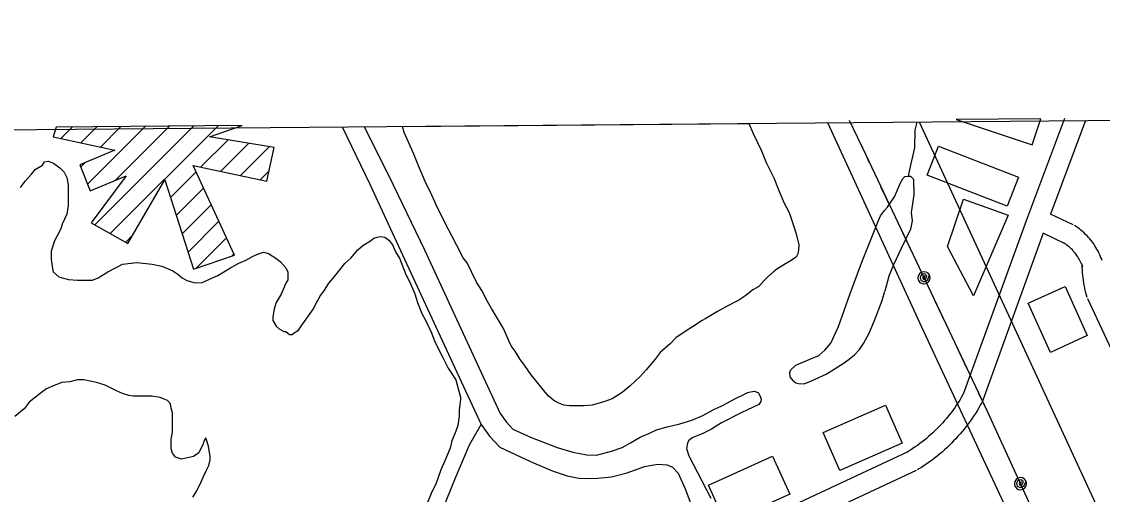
# Model space of a CAD drawing. Extents: x 3567028 to 3605064, y 510945 to 536587.
# Drawn here: x 3583944 to 3585532, y 534104 to 534798 of the extents above; entities that cross this region are included whole.
import ezdxf

# ---------------------------------------------------------------- set-up
doc = ezdxf.new("R2010")
doc.units = 0
for name, color, linetype in [('V-BLDG-OTLN', 7, 'Continuous'), ('V-GRID-FRAM', 7, 'Continuous'), ('V-ROAD-CNTR', 7, 'Continuous'), ('V-SITE-VEGE', 7, 'Continuous'), ('V-TOPO-SHOR', 7, 'Continuous'), ('V-UTIL-LINE', 7, 'Continuous')]:
    doc.layers.add(name, color=color, linetype=linetype)

msp = doc.modelspace()

# ---------------------------------------------------------------- linework, layer by layer
at = {"layer": 'V-BLDG-OTLN'}
for p, q in [((3585441.5, 534655.7), (3585316.9, 534654.7)), ((3584268, 534645.8), (3583994.6, 534643.5)), ((3584001.5, 534626.8), (3584018.4, 534643.7)), ((3584030.5, 534620.5), (3584054.1, 534644)), ((3584040.4, 534559.7), (3584125.4, 534644.6)), ((3584051.3, 534499.8), (3584196.7, 534645.2)), ((3584059.6, 534614.1), (3584089.7, 534644.3)), ((3584073.9, 534487), (3584232.4, 534645.5)), ((3584081.6, 534565.5), (3584161, 534644.9)), ((3584207.1, 534584.9), (3584247, 534624.8)), ((3584236.2, 534578.6), (3584277.4, 534619.8)), ((3584265.3, 534572.4), (3584307.7, 534614.8)), ((3584030.5, 534585.1), (3584036.9, 534591.5)), ((3584162.3, 534540.1), (3584200, 534577.8)), ((3584294.4, 534566.2), (3584307.1, 534578.8)), ((3584170.9, 534513.4), (3584211.1, 534553.6)), ((3584179.6, 534486.7), (3584222.3, 534529.4)), ((3584188.2, 534460), (3584233.4, 534505.1)), ((3584096.4, 534474.2), (3584107.2, 534485)), ((3584199.5, 534435.9), (3584244.6, 534480.9)), ((3584253, 534454), (3584255.7, 534456.7))]:
    msp.add_line(p, q, dxfattribs=at)
for points in [[(3585316.9, 534654.7), (3585428.7, 534617.4)], [(3585428.7, 534617.4), (3585441.5, 534655.7)], [(3583994.6, 534643.5), (3583989.9, 534629.4), (3584080.4, 534609.6), (3584029.2, 534588.3), (3584044.3, 534549.9), (3584097.2, 534572), (3584046.1, 534502.8), (3584099.8, 534472.3), (3584153.9, 534565.9), (3584196.4, 534434.9), (3584256.4, 534455.2), (3584195.6, 534587.3), (3584303.9, 534564.1), (3584314.6, 534613.7), (3584220, 534629.3), (3584268, 534645.8)], [(3584268, 534645.8), (3584268, 534645.8)]]:
    msp.add_lwpolyline(points, dxfattribs=at)
for points in [[(3585291.1, 534615.6), (3585408.8, 534569.9), (3585392.2, 534527.3), (3585274.5, 534573)], [(3585393.6, 534513.9), (3585342.4, 534395.5), (3585304.5, 534468.3), (3585327.8, 534537.8)], [(3585455.5, 534312.5), (3585422.7, 534384.7), (3585477, 534409.3), (3585509.7, 534337.2)], [(3585237.5, 534179.1), (3585146, 534139.1), (3585121.7, 534194.9), (3585213.1, 534234.8)], [(3585072.7, 534104.5), (3584978.3, 534061.5), (3584952.9, 534117.3), (3585047.2, 534160.3)]]:
    msp.add_lwpolyline(points, close=True, dxfattribs=at)
at = {"layer": 'V-GRID-FRAM'}
msp.add_lwpolyline([(3571081.5, 534531.3), (3602744.1, 534798.4), (3602905.4, 516616.2), (3571226.9, 516349), (3571081.5, 534531.3)], dxfattribs=at)
at = {"layer": 'V-ROAD-CNTR'}
for points in [[(3585476.3, 534655.9), (3585421.7, 534511), (3585327.5, 534251.4)], [(3585507.3, 534653.2), (3585455.5, 534515.7)], [(3585489.2, 534499.9), (3585455.5, 534515.7)], [(3585531.5, 534447.7), (3585530.5, 534450.3), (3585529.4, 534453.1), (3585528.2, 534456), (3585526.9, 534458.7), (3585525.5, 534461.4), (3585524, 534464.1), (3585522.5, 534466.8), (3585520.9, 534469.3), (3585519.2, 534471.9), (3585517.4, 534474.4), (3585515.5, 534476.8), (3585513.6, 534479.2), (3585511.6, 534481.5), (3585509.5, 534483.7), (3585507.3, 534485.9), (3585505.1, 534488), (3585502.9, 534490), (3585500.5, 534492), (3585498.1, 534493.9), (3585495.7, 534495.7), (3585493.2, 534497.4), (3585491, 534498.9)], [(3585445, 534487.5), (3585355.7, 534241.1)], [(3585476.4, 534472.7), (3585445, 534487.5)], [(3585503.3, 534437.5), (3585502.5, 534439.7), (3585501.7, 534441.7), (3585500.8, 534443.6), (3585499.9, 534445.6), (3585499, 534447.4), (3585497.9, 534449.3), (3585496.9, 534451.2), (3585495.7, 534453), (3585494.5, 534454.7), (3585493.3, 534456.5), (3585492, 534458.1), (3585490.6, 534459.8), (3585489.2, 534461.4), (3585487.8, 534463), (3585486.3, 534464.5), (3585484.8, 534466), (3585483.2, 534467.4), (3585481.5, 534468.8), (3585479.9, 534470.1), (3585478.2, 534471.3), (3585476.4, 534472.6), (3585474.6, 534473.7)], [(3585509.8, 534393.2), (3585508.8, 534396.6), (3585507.8, 534400.2), (3585506.8, 534403.9), (3585506, 534407.5), (3585505.2, 534411.2), (3585504.6, 534414.8), (3585504, 534418.5), (3585503.5, 534422.2), (3585503.1, 534425.9), (3585502.8, 534429.7), (3585502.6, 534433.4), (3585502.4, 534437.1), (3585502.4, 534440.8), (3585502.4, 534442.6)], [(3585811.7, 533746.2), (3585510.6, 534391.3)], [(3585328.5, 534253.5), (3585326.4, 534249.8), (3585324.3, 534246.2), (3585322.2, 534242.6), (3585320, 534239.1), (3585317.7, 534235.6), (3585315.4, 534232.1), (3585313, 534228.7), (3585310.5, 534225.4), (3585308, 534222.1), (3585305.4, 534218.8), (3585302.8, 534215.6), (3585300.1, 534212.4), (3585297.4, 534209.3), (3585294.6, 534206.2), (3585291.7, 534203.2), (3585288.8, 534200.2), (3585285.8, 534197.3), (3585282.8, 534194.5), (3585279.8, 534191.7), (3585276.6, 534188.9), (3585273.5, 534186.2), (3585270.3, 534183.6), (3585267, 534181), (3585263.7, 534178.5), (3585260.3, 534176), (3585256.9, 534173.6), (3585253.5, 534171.3), (3585250, 534169), (3585246.5, 534166.8), (3585244.4, 534165.5)], [(3585354.7, 534239), (3585352.5, 534235), (3585350.2, 534230.9), (3585347.8, 534226.9), (3585345.3, 534222.9), (3585342.7, 534219), (3585340.1, 534215.1), (3585337.4, 534211.3), (3585334.6, 534207.5), (3585331.8, 534203.7), (3585328.8, 534200), (3585325.9, 534196.4), (3585322.8, 534192.8), (3585319.7, 534189.3), (3585316.6, 534185.8), (3585313.3, 534182.4), (3585310, 534179), (3585306.7, 534175.7), (3585303.3, 534172.5), (3585299.8, 534169.3), (3585296.3, 534166.2), (3585292.7, 534163.2), (3585289.1, 534160.2), (3585285.4, 534157.3), (3585281.7, 534154.4), (3585277.9, 534151.7), (3585274, 534149), (3585270.1, 534146.3), (3585266.2, 534143.7), (3585262.2, 534141.3), (3585260, 534139.9)], [(3585245.8, 534166.3), (3584957.9, 534031.9), (3584654.3, 533880.4)], [(3585258.5, 534139.1), (3585144.1, 534085.7)]]:
    msp.add_lwpolyline(points, dxfattribs=at)
at = {"layer": 'V-SITE-VEGE'}
for p, q in [((3584503.3, 534644.5), (3585012.2, 534648.8)), ((3584506, 534635.8), (3584503.3, 534644.5)), ((3584514.5, 534616), (3584506, 534635.8)), ((3585012.2, 534648.8), (3585018.8, 534634)), ((3585018.8, 534634), (3585031, 534608.5)), ((3584520.1, 534603.7), (3584514.5, 534616)), ((3584526.7, 534586.7), (3584520.1, 534603.7)), ((3585031, 534608.5), (3585037.6, 534591.5)), ((3584531.4, 534576.3), (3584526.7, 534586.7)), ((3585037.6, 534591.5), (3585048.9, 534568.8)), ((3584538, 534560.2), (3584531.4, 534576.3)), ((3584544.6, 534548), (3584538, 534560.2)), ((3585048.9, 534568.8), (3585055.5, 534552.7)), ((3584553, 534529.1), (3584544.6, 534548)), ((3585055.5, 534552.7), (3585063.9, 534532.9)), ((3584566.2, 534502.6), (3584553, 534529.1)), ((3585063.9, 534532.9), (3585071.5, 534517.8)), ((3585071.5, 534517.8), (3585078.1, 534498.9)), ((3584576.6, 534482.7), (3584566.2, 534502.6)), ((3585078.1, 534498.9), (3585081.8, 534486.6)), ((3584583.1, 534469.5), (3584576.6, 534482.7)), ((3585081.8, 534486.6), (3585085.6, 534470.5)), ((3584592.6, 534451.5), (3584583.1, 534469.5)), ((3585085.5, 534463), (3585084.6, 534457.3)), ((3585085.6, 534470.5), (3585085.5, 534463)), ((3584598.2, 534444), (3584592.6, 534451.5)), ((3584612.3, 534415.6), (3584598.2, 534444)), ((3585072.3, 534446), (3585063.8, 534441.3)), ((3585081.7, 534452.6), (3585072.3, 534446)), ((3585084.6, 534457.3), (3585081.7, 534452.6)), ((3585048.7, 534430.9), (3585040.1, 534423.4)), ((3585053.4, 534434.7), (3585048.7, 534430.9)), ((3585063.8, 534441.3), (3585053.4, 534434.7)), ((3584619.9, 534403.3), (3584612.3, 534415.6)), ((3585034.5, 534417.7), (3585026.9, 534409.2)), ((3585040.1, 534423.4), (3585034.5, 534417.7)), ((3584628.3, 534387.3), (3584619.9, 534403.3)), ((3585008, 534396), (3584997.6, 534389.4)), ((3585018.4, 534404.5), (3585008, 534396)), ((3585026.9, 534409.2), (3585018.4, 534404.5)), ((3584634, 534376.9), (3584628.3, 534387.3)), ((3584979.6, 534380), (3584966.4, 534372.5)), ((3584997.6, 534389.4), (3584979.6, 534380)), ((3584651.9, 534347.6), (3584634, 534376.9)), ((3584966.4, 534372.5), (3584949.4, 534362.1)), ((3584660.3, 534328.7), (3584651.9, 534347.6)), ((3584929.5, 534349.9), (3584920.1, 534344.3)), ((3584943.7, 534359.3), (3584929.5, 534349.9)), ((3584949.4, 534362.1), (3584943.7, 534359.3)), ((3584904.9, 534333.9), (3584897.4, 534325.4)), ((3584920.1, 534344.3), (3584904.9, 534333.9)), ((3584663.2, 534322), (3584660.3, 534328.7)), ((3584668.8, 534314.5), (3584663.2, 534322)), ((3584897.4, 534325.4), (3584882.2, 534312.2)), ((3584676.3, 534302.2), (3584668.8, 534314.5)), ((3584682.9, 534293.7), (3584676.3, 534302.2)), ((3584874.7, 534302.8), (3584861.4, 534286.8)), ((3584882.2, 534312.2), (3584874.7, 534302.8)), ((3584692.4, 534279.5), (3584682.9, 534293.7)), ((3584861.4, 534286.8), (3584852.9, 534277.3)), ((3584700.8, 534269.1), (3584692.4, 534279.5)), ((3584711.2, 534256.8), (3584700.8, 534269.1)), ((3584852.9, 534277.3), (3584837.8, 534263.2)), ((3584717.8, 534248.3), (3584711.2, 534256.8)), ((3584826.4, 534253.8), (3584811.3, 534244.3)), ((3584837.8, 534263.2), (3584826.4, 534253.8)), ((3584727.2, 534240.7), (3584717.8, 534248.3)), ((3584732.9, 534237.9), (3584727.2, 534240.7)), ((3584740.4, 534235), (3584732.9, 534237.9)), ((3584800.9, 534240.6), (3584782, 534234.9)), ((3584811.3, 534244.3), (3584800.9, 534240.6)), ((3584748.9, 534234.1), (3584740.4, 534235)), ((3584769.7, 534234), (3584748.9, 534234.1)), ((3584782, 534234.9), (3584769.7, 534234))]:
    msp.add_line(p, q, dxfattribs=at)
for points in [[(3583942.1, 534554.7), (3583948.7, 534564.1), (3583958.2, 534574.5), (3583963.8, 534581.1), (3583974.2, 534587.7), (3583977.1, 534592.4), (3583982.7, 534593.3), (3583990.3, 534590.5), (3583999.7, 534583.9), (3584006.3, 534577.2), (3584010.1, 534569.7), (3584012, 534558.3), (3584011.9, 534528.1), (3584010, 534515.8), (3584003.4, 534500.7), (3584001.5, 534494.1), (3583995.8, 534483.8)], [(3583995.8, 534483.8), (3583992, 534476.2), (3583987.2, 534461.1), (3583987.2, 534448.8), (3583989.1, 534435.6), (3583990, 534430.9), (3583998.5, 534423.3), (3584005.1, 534421.4), (3584012.7, 534419.5), (3584025.9, 534418.5), (3584047.6, 534418.5), (3584056.1, 534422.3), (3584070.3, 534430.7), (3584082.6, 534437.3), (3584092, 534442), (3584112.8, 534444.8), (3584135.5, 534442), (3584149.6, 534439.1), (3584165.7, 534432.5), (3584173.2, 534427.7), (3584179.8, 534422), (3584186.4, 534418.3), (3584198.7, 534414.5), (3584209.1, 534415.4), (3584224.2, 534422), (3584231.8, 534425.7), (3584243.1, 534432.3), (3584250.7, 534437), (3584263, 534443.6), (3584272.4, 534447.4), (3584283.8, 534454), (3584290.4, 534456.8), (3584298.9, 534459.6), (3584306.4, 534457.7), (3584318.7, 534450.1), (3584324.3, 534445.4), (3584331.9, 534436.9), (3584334.7, 534430.3), (3584334.7, 534418.9), (3584331.8, 534414.2), (3584328.1, 534404.8), (3584325.2, 534398.2), (3584317.6, 534385.9), (3584314.8, 534376.5), (3584312.9, 534364.2), (3584312.9, 534359.5), (3584317.6, 534351), (3584322.3, 534347.2), (3584328.9, 534343.4), (3584331.7, 534343.4), (3584337.4, 534338.7), (3584341.2, 534338.7), (3584344, 534341.5), (3584350.6, 534345.3), (3584354.4, 534350.9), (3584372.4, 534376.4), (3584376.2, 534383.9), (3584382.8, 534396.2), (3584388.5, 534402.8), (3584395.1, 534414.1), (3584401.7, 534421.7), (3584418.8, 534443.3), (3584427.3, 534450.9), (3584437.7, 534463.1), (3584445.3, 534469.7), (3584456.6, 534476.3), (3584461.3, 534480.1), (3584466.1, 534482), (3584470.8, 534482.9), (3584477.4, 534482), (3584483.1, 534477.2), (3584488.7, 534470.6), (3584493.4, 534459.3), (3584499.1, 534450.8), (3584508.5, 534427.1), (3584514.1, 534415.8), (3584521.6, 534398.8), (3584525.4, 534385.6), (3584532, 534369.5), (3584537.6, 534359.1), (3584546.1, 534341.1), (3584550.8, 534327.9), (3584563, 534304.3), (3584570.6, 534289.2), (3584581.9, 534272.1), (3584584.7, 534260.8), (3584588.4, 534246.6), (3584588.4, 534243.8), (3584586.5, 534227.7), (3584586.5, 534219.2), (3584584.6, 534205.1), (3584581.7, 534196.6), (3584576, 534182.4), (3584573.2, 534172), (3584565.6, 534153.2), (3584559.9, 534140), (3584552.3, 534119.2), (3584546.6, 534107.9), (3584538.1, 534087.1)], [(3584195.3, 534100), (3584201, 534109.4), (3584207.6, 534122.6), (3584210.5, 534129.2), (3584215.2, 534139.6), (3584219, 534146.2), (3584220.9, 534154.7), (3584220.9, 534159.4), (3584218.1, 534174.6), (3584214.3, 534186.8), (3584211.5, 534182.1), (3584210.6, 534178.3), (3584203.9, 534165.1), (3584196.4, 534159.5), (3584178.4, 534155.7), (3584169.9, 534158.6), (3584165.2, 534164.3), (3584163.3, 534170.9), (3584163.3, 534185), (3584165.3, 534195.4), (3584165.3, 534223.8), (3584163.4, 534230.4), (3584162.5, 534237), (3584157.8, 534241.7), (3584153.1, 534243.6), (3584147.4, 534246.4), (3584135.1, 534248.4), (3584107.7, 534248.4), (3584101.1, 534249.4), (3584091.7, 534252.2), (3584083.2, 534256), (3584066.2, 534264.5), (3584053.9, 534268.3), (3584035.1, 534272.1), (3584025.6, 534272.2), (3584014.3, 534269.4), (3584002.9, 534268.4), (3583988.8, 534262.8), (3583980.3, 534259), (3583970.8, 534252.4), (3583954.7, 534239.2)], [(3583954.7, 534239.2), (3583947.2, 534229.8), (3583933.9, 534218.5)]]:
    msp.add_lwpolyline(points, dxfattribs=at)
at = {"layer": 'V-TOPO-SHOR'}
for points in [[(3585246.9, 534571.3), (3585250.3, 534587.6), (3585256.2, 534612.9), (3585256.6, 534639.1), (3585259.5, 534650.9)], [(3584414.6, 534643.8), (3584455.4, 534559.9), (3584506.5, 534449.7), (3584589.7, 534269.7), (3584619.1, 534206.6), (3584631.3, 534189.5), (3584646.6, 534173.4), (3584677.8, 534158.8)], [(3584447.1, 534644.1), (3584483.3, 534572), (3584535.5, 534463.4), (3584618.8, 534283.2), (3584647, 534222.8), (3584656.1, 534209.9), (3584665.7, 534199.9), (3584691.4, 534187.8)], [(3585072.1, 534283.2), (3585074.6, 534287.4), (3585081.2, 534294), (3585101.2, 534301.9), (3585115, 534308.1), (3585124.1, 534316), (3585132.9, 534325.9), (3585144.1, 534350.4), (3585160.9, 534397.4), (3585178.4, 534445.2), (3585203.1, 534506.3), (3585206, 534513.3), (3585211.8, 534520.8), (3585216, 534525.8), (3585222.2, 534534.9), (3585226.4, 534541.2), (3585231, 534551.1), (3585235.2, 534561.5), (3585239.3, 534568.6), (3585241.8, 534571.1), (3585246.9, 534571.3), (3585249.7, 534571.5), (3585254.3, 534566.9), (3585254.7, 534544), (3585250.9, 534517.8), (3585252.5, 534505.8), (3585250, 534493.7), (3585236.2, 534465.1), (3585225, 534441), (3585217.9, 534424.3), (3585212, 534402.7)], [(3585072.1, 534283.2), (3585072.5, 534276.6), (3585076.6, 534271.6), (3585081.2, 534267.8), (3585085.4, 534267), (3585093.7, 534266.5), (3585104.5, 534270.7), (3585126.1, 534280.6), (3585151.1, 534296.4), (3585159.9, 534302.6), (3585167.8, 534308.8), (3585174.9, 534316.7), (3585181.1, 534325.4), (3585189, 534340.8), (3585197, 534359.5), (3585208.2, 534389), (3585212, 534402.7)], [(3584691.4, 534187.8), (3584730.5, 534172.8), (3584753.8, 534166.1), (3584774.1, 534161.9), (3584788.3, 534161.4), (3584810.3, 534167.6), (3584826.1, 534172.6), (3584838.6, 534179.7), (3584852.8, 534187.9), (3584865.3, 534193.3), (3584876.9, 534198.7), (3584892.3, 534203.3), (3584911, 534207.4), (3584928.5, 534212.8), (3584944.7, 534219.8), (3584960.1, 534228.1), (3584973.9, 534234.7), (3584992.6, 534244.7), (3585003.8, 534250.1), (3585010.9, 534253.4), (3585014.6, 534254.6), (3585020.9, 534255.8), (3585026.7, 534253.3), (3585029.6, 534246.7), (3585030.4, 534243.8), (3585030, 534240.4), (3585027.1, 534235.9), (3585000.9, 534223.9), (3584972.2, 534208.9), (3584957.6, 534199.8), (3584944.7, 534193.6), (3584928.9, 534187), (3584923.9, 534182.8), (3584922.2, 534179.1), (3584920.9, 534171.6), (3584924.2, 534160.8), (3584956.6, 534098.4)], [(3584135.9, 533016.9), (3584148, 533034.8), (3584175.1, 533112.9), (3584231.1, 533257.5), (3584297.1, 533417.9), (3584373.5, 533606.6), (3584449.1, 533797.3), (3584517.2, 533959.4), (3584554.8, 534063.3), (3584581.5, 534128.5), (3584602, 534176.7), (3584619.1, 534206.6)], [(3584677.8, 534158.8), (3584696.1, 534150.4), (3584724.7, 534137.9), (3584745.5, 534131.2), (3584762.6, 534127.8), (3584776.7, 534127.4), (3584790.4, 534127.8), (3584810.4, 534129.8), (3584833.7, 534135.6), (3584859.1, 534144.7), (3584872.8, 534147.2), (3584879.2, 534148.4), (3584892.1, 534147.2), (3584900, 534143.8), (3584908.7, 534135.1), (3584918.6, 534112.2), (3584925.7, 534093.9), (3584931, 534070.6), (3584931.4, 534056), (3584930.6, 534047.7), (3584933.1, 534041.9), (3584937.6, 534038.1), (3584957.6, 534042.3), (3584974.7, 534056.8)]]:
    msp.add_lwpolyline(points, dxfattribs=at)
at = {"layer": 'V-UTIL-LINE'}
for points in [[(3596327.8, 519244.7), (3596555.7, 520553.5), (3596608.7, 520856.4), (3596642.8, 521383.2), (3596692.8, 522850), (3596727.6, 524403.4), (3596836.4, 524401.6), (3596810.3, 524627.5), (3596703.2, 525545), (3596437.4, 527490.4), (3596297.3, 528599.7), (3596136.1, 529068.6), (3595798.6, 529823.1), (3595723.9, 529790.6), (3593807.5, 530393.4), (3590721.5, 531321.4), (3590641.1, 531392.9), (3586481.9, 532688.7), (3586460.6, 532628.9), (3586412.1, 532650), (3586126, 532775.2), (3585921.6, 532944.8), (3585269.7, 534343.3), (3585128.3, 534649.8)], [(3591245.7, 531186.1), (3590813.4, 531316.1), (3589953.9, 531566.2), (3589097.9, 531821.9), (3588271.3, 532086.7), (3587446.8, 532354.7), (3587034.4, 532494.7), (3586632.9, 532635.5), (3586214.3, 532773.2), (3585910.4, 533054), (3585734.4, 533425.4), (3585548.5, 533821), (3585363.4, 534224.7), (3585184.1, 534603.2), (3585160.3, 534653.3)], [(3585262.9, 534651), (3586025.6, 533001.3), (3586128.2, 532876.5), (3589487.5, 531831.1), (3594583.8, 530246.2), (3594630.3, 530174.4), (3594544.4, 526966.9), (3594544.4, 526966.2), (3594533.5, 526554.8), (3594478.7, 524510.1), (3594531.7, 524441.6), (3594542.5, 524391.4), (3594726.3, 524375.6), (3594242.1, 521684.3), (3594146, 521331.8), (3594061.4, 521334.5), (3594004.2, 521248), (3593910.4, 521193.7), (3593722.3, 520581), (3593792.3, 520296.6)], [(3585189.9, 534591.1), (3585184.1, 534603.2), (3585175.3, 534621.8)], [(3585221.5, 534524.2), (3585207, 534554.9)], [(3585253.2, 534457.3), (3585238.7, 534488)], [(3585269.9, 534422.1), (3585271.3, 534424.6), (3585269, 534424.4), (3585267.7, 534421.9), (3585269.3, 534419.5), (3585272.4, 534420.8), (3585274.1, 534425.1), (3585270.8, 534427.9), (3585266, 534427), (3585264.3, 534422.8), (3585265.3, 534418.5), (3585269.6, 534416.4), (3585274.7, 534418.5), (3585278, 534425.9), (3585275.9, 534428.7), (3585272.9, 534430.5), (3585269.5, 534431.1), (3585266.1, 534430.2), (3585263.2, 534428.1), (3585261.4, 534425.1), (3585260.9, 534421.6), (3585261.8, 534418.2), (3585263.9, 534415.4), (3585266.9, 534413.6), (3585270.4, 534413.1), (3585273.8, 534413.9), (3585276.6, 534416), (3585278.4, 534419), (3585278.9, 534422.5), (3585278, 534425.9)], [(3585301.2, 534356.1), (3585286.6, 534386.8)], [(3585332.8, 534289.2), (3585318.3, 534319.9)], [(3585364.5, 534222.3), (3585363.4, 534224.7), (3585349.9, 534253.1)], [(3585395.3, 534155.1), (3585381.1, 534186)], [(3585411.6, 534119.6), (3585413, 534122.1), (3585410.7, 534121.9), (3585409.4, 534119.5), (3585410.9, 534117), (3585414, 534118.3), (3585415.8, 534122.6), (3585412.5, 534125.4), (3585407.7, 534124.6), (3585405.9, 534120.4), (3585406.9, 534116.1), (3585411.2, 534114), (3585416.4, 534116), (3585419.8, 534123.4), (3585417.7, 534126.2), (3585414.7, 534128.1), (3585411.2, 534128.6), (3585407.8, 534127.8), (3585405, 534125.7), (3585403.1, 534122.7), (3585402.6, 534119.3), (3585403.4, 534115.9), (3585405.5, 534113), (3585408.4, 534111.2), (3585411.9, 534110.6), (3585415.3, 534111.4), (3585418.2, 534113.5), (3585420, 534116.5), (3585420.6, 534119.9), (3585419.8, 534123.4)]]:
    msp.add_lwpolyline(points, dxfattribs=at)

doc.saveas('drawing.dxf')
